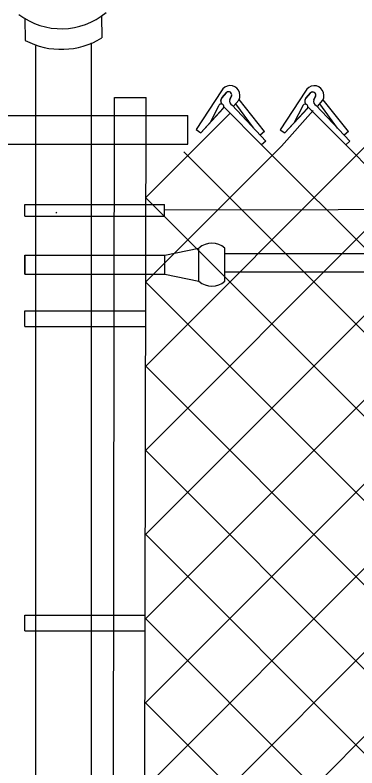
# Model space of a CAD drawing. Extents: x 0 to 2.85, y -0.1 to 1.83.
# Drawn here: x 0.3535 to 0.3863, y 1.3373 to 1.4094 of the extents above; entities that cross this region are included whole.
import ezdxf

# ---------------------------------------------------------------- set-up
doc = ezdxf.new("R2010")
doc.units = 0
doc.layers.add('sb_Chainlink Fence', color=7, linetype='Continuous')
doc.layers.add('sb_Existing Structural Steel', color=7, linetype='Continuous')

msp = doc.modelspace()

# ---------------------------------------------------------------- linework, layer by layer
at = {"layer": 'sb_Chainlink Fence'}
for p, q in [((0.37331515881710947, 1.4020839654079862), (0.3708786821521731, 1.3983950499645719)), ((0.37336275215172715, 1.4014152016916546), (0.37380787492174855, 1.4019422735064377)), ((0.37376677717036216, 1.4018989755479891), (0.37336275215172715, 1.4014152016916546)), ((0.37428887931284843, 1.4016134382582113), (0.37412533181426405, 1.4012591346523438)), ((0.37412594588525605, 1.4012716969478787), (0.3742885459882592, 1.4016054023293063)), ((0.38136863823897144, 1.40206356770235), (0.37893216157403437, 1.3983746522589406)), ((0.3814162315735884, 1.4013948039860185), (0.38186135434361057, 1.4019218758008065)), ((0.3818202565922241, 1.401878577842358), (0.3814162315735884, 1.4013948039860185)), ((0.3823423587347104, 1.4015930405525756), (0.3821788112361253, 1.4012387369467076)), ((0.3821794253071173, 1.4012512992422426), (0.3823420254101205, 1.4015850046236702)), ((0.37447224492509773, 1.4006242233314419), (0.3749674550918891, 1.4012104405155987)), ((0.3744788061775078, 1.4006331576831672), (0.3749699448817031, 1.4012124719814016)), ((0.3763891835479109, 1.398551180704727), (0.37469212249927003, 1.4008611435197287)), ((0.3749674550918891, 1.4012104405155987), (0.375003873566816, 1.4012785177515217)), ((0.375003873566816, 1.4012785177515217), (0.37503491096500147, 1.401351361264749)), ((0.3774282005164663, 1.398219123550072), (0.37501537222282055, 1.4012538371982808)), ((0.38252572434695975, 1.4006038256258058), (0.3830209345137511, 1.4011900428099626)), ((0.38253228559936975, 1.400612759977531), (0.38302342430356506, 1.4011920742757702)), ((0.3844426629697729, 1.3985307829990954), (0.382745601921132, 1.4008407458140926)), ((0.3830209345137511, 1.4011900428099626), (0.383057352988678, 1.4012581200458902)), ((0.383057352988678, 1.4012581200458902), (0.3830883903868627, 1.401330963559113)), ((0.38548167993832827, 1.3981987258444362), (0.3830688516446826, 1.4012334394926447)), ((0.37132464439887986, 1.3980903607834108), (0.37349444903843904, 1.4004277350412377)), ((0.37132464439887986, 1.3980903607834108), (0.37348063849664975, 1.4004139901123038)), ((0.3730377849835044, 1.4006284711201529), (0.3722261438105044, 1.3990769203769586)), ((0.37353939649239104, 1.4005772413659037), (0.3771667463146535, 1.3969344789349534)), ((0.3743371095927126, 1.400719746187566), (0.3775625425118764, 1.397293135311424)), ((0.37907621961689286, 1.3967870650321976), (0.3821115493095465, 1.4002047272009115)), ((0.37937812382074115, 1.3980699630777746), (0.3815479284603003, 1.4004073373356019)), ((0.37937812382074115, 1.3980699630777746), (0.381534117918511, 1.4003935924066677)), ((0.38109126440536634, 1.4006080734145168), (0.3802796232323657, 1.3990565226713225)), ((0.38159287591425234, 1.4005568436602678), (0.3852202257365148, 1.3969140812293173)), ((0.3823905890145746, 1.4006993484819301), (0.3856160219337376, 1.3972727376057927)), ((0.36604266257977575, 1.3918489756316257), (0.3741269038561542, 1.3999332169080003)), ((0.3774282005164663, 1.398219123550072), (0.3770324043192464, 1.3978604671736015)), ((0.37893216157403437, 1.3983746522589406), (0.37937812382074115, 1.3980699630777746)), ((0.38548167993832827, 1.3981987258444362), (0.38508588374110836, 1.3978400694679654)), ((0.3775625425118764, 1.397293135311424), (0.3771667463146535, 1.3969344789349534)), ((0.3856160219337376, 1.3972727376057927), (0.3852202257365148, 1.3969140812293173)), ((0.3659561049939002, 1.3192132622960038), (0.443501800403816, 1.3968632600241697)), ((0.3659657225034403, 1.3272838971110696), (0.4354393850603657, 1.396803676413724)), ((0.3659753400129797, 1.3353545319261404), (0.4273851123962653, 1.3967870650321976)), ((0.3659849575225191, 1.343425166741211), (0.4193316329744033, 1.3968074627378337)), ((0.3659945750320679, 1.3514958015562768), (0.4113025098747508, 1.3968128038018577)), ((0.36600419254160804, 1.3595664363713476), (0.4032496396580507, 1.3968184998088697)), ((0.3660138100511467, 1.3676370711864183), (0.39519290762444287, 1.3968632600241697)), ((0.3660234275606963, 1.3757077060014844), (0.3871304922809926, 1.396803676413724)), ((0.36603304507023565, 1.383778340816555), (0.37907621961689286, 1.3967870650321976)), ((0.3771667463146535, 1.3969344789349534), (0.48378966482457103, 1.2902443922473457)), ((0.3852202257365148, 1.3969140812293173), (0.4918520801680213, 1.2901848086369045)), ((0.36971278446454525, 1.3962591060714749), (0.47573539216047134, 1.2902610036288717)), ((0.36604268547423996, 1.3918681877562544), (0.4676819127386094, 1.2902406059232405)), ((0.36603309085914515, 1.3838167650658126), (0.4596038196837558, 1.290192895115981)), ((0.3660234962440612, 1.3757653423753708), (0.45155094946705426, 1.2901871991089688)), ((0.36601390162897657, 1.3677139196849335), (0.44349421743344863, 1.2901424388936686)), ((0.3660043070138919, 1.359662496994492), (0.4354318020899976, 1.2902020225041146)), ((0.36599471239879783, 1.3516110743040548), (0.4273775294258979, 1.290218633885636)), ((0.3659851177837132, 1.3435596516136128), (0.41932405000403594, 1.2901982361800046))]:
    msp.add_line(p, q, dxfattribs=at)
for centre, radius, start, end in [((0.3741536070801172, 1.4016692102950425), 0.0009354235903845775, 330.7731305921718, 153.67978342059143), ((0.38220708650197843, 1.401648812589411), 0.0009354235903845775, 330.7731305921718, 153.67978342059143), ((0.373999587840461, 1.4017045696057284), 0.00030330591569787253, 342.5147558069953, 140.13680881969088), ((0.3740006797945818, 1.4017060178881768), 0.00030494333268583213, 340.73435754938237, 129.21739859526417), ((0.38205306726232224, 1.401684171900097), 0.00030330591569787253, 342.5147558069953, 140.13680881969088), ((0.38205415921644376, 1.4016856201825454), 0.00030494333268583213, 340.73435754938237, 129.21739859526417), ((0.37328975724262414, 1.4005843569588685), 0.00025580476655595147, 319.02146199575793, 170.0695590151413), ((0.3736222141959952, 1.401131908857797), 0.0003843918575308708, 140.20166010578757, 233.0052527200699), ((0.3736327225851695, 1.4011323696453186), 0.0003909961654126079, 133.66718540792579, 232.2343578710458), ((0.3745130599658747, 1.4010998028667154), 0.00041880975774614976, 156.48328493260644, 245.15783350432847), ((0.38134323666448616, 1.4005639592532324), 0.00025580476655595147, 319.02146199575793, 170.0695590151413), ((0.38167569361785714, 1.401111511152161), 0.0003843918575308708, 140.20166010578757, 233.0052527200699), ((0.3816862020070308, 1.4011119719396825), 0.0003909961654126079, 133.66718540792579, 232.2343578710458), ((0.38256653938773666, 1.4010794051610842), 0.00041880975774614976, 156.48328493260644, 245.15783350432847)]:
    msp.add_arc(centre, radius, start, end, dxfattribs=at)
at = {"layer": 'sb_Existing Structural Steel'}
for p, q in [((0.3544848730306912, 1.4090267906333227), (0.35450207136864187, 1.4069277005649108)), ((0.3618226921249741, 1.4092581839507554), (0.36183989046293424, 1.4071590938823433)), ((0.3608733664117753, 1.2846047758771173), (0.3608733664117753, 1.4067064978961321)), ((0.3555304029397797, 1.2847119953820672), (0.3555304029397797, 1.406419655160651)), ((0.3628837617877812, 1.2783657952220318), (0.36307177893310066, 1.401472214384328)), ((0.3630717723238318, 1.401467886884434), (0.36608794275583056, 1.401467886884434)), ((0.3658999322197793, 1.2783657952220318), (0.36608794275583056, 1.401467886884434)), ((0.3515225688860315, 1.3997508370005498), (0.3701017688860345, 1.3997508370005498)), ((0.3701017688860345, 1.3969780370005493), (0.3701017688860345, 1.3997508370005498)), ((0.3708786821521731, 1.3983950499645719), (0.37132464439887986, 1.3980903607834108)), ((0.3515225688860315, 1.3969780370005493), (0.3701017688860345, 1.3969780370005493)), ((0.35445783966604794, 1.3912208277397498), (0.3678666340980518, 1.3912208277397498)), ((0.35445783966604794, 1.39010766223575), (0.35445783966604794, 1.3912208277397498)), ((0.3678666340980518, 1.39010766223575), (0.3678666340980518, 1.3912208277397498)), ((0.35445783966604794, 1.39010766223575), (0.3678666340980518, 1.39010766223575)), ((0.35754293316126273, 1.3903971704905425), (0.35747091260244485, 1.3904691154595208)), ((0.3544772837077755, 1.3863743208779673), (0.36788607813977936, 1.3863743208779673)), ((0.3544772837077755, 1.3845302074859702), (0.3544772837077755, 1.3863743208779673)), ((0.3544772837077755, 1.3863743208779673), (0.3544772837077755, 1.3845302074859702)), ((0.36788607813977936, 1.3863743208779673), (0.3711620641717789, 1.3870290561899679)), ((0.36788607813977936, 1.3845302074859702), (0.36788607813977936, 1.3863743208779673)), ((0.3711620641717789, 1.3838754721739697), (0.3711620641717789, 1.3870290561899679)), ((0.5429799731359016, 1.3864144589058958), (0.37361601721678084, 1.3864799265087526)), ((0.37363781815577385, 1.3838754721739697), (0.37363781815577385, 1.3870290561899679)), ((0.3544772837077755, 1.3845302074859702), (0.36788607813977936, 1.3845302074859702)), ((0.36788607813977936, 1.3845302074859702), (0.3711620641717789, 1.3838754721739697)), ((0.5429793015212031, 1.3846769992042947), (0.37361534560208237, 1.3847424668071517)), ((0.3544772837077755, 1.3795239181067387), (0.3544772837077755, 1.3810227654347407)), ((0.3544772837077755, 1.3810227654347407), (0.3660677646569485, 1.3810227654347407)), ((0.3544772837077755, 1.3795239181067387), (0.3660595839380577, 1.3795239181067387)), ((0.3544772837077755, 1.3503797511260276), (0.3544772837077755, 1.3518785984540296)), ((0.3544772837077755, 1.3518785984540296), (0.3659356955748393, 1.3518785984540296)), ((0.3544772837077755, 1.3503797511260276), (0.3659631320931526, 1.3503797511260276))]:
    msp.add_line(p, q, dxfattribs=at)
msp.add_lwpolyline([(0.5507821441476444, 1.3910277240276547), (0.36789482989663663, 1.3906586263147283)], dxfattribs=at)
for centre, radius, start, end in [((0.3579694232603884, 1.4147229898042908), 0.006684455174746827, 232.55698356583, 309.8978701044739), ((0.35796681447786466, 1.4135178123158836), 0.007445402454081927, 242.26690617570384, 301.3454664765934), ((0.3723994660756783, 1.3857189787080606), 0.0018019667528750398, 46.614302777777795, 133.38569444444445), ((0.3723994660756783, 1.3851853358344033), 0.0018019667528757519, 226.61430555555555, 313.38569722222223)]:
    msp.add_arc(centre, radius, start, end, dxfattribs=at)

doc.saveas('drawing.dxf')
